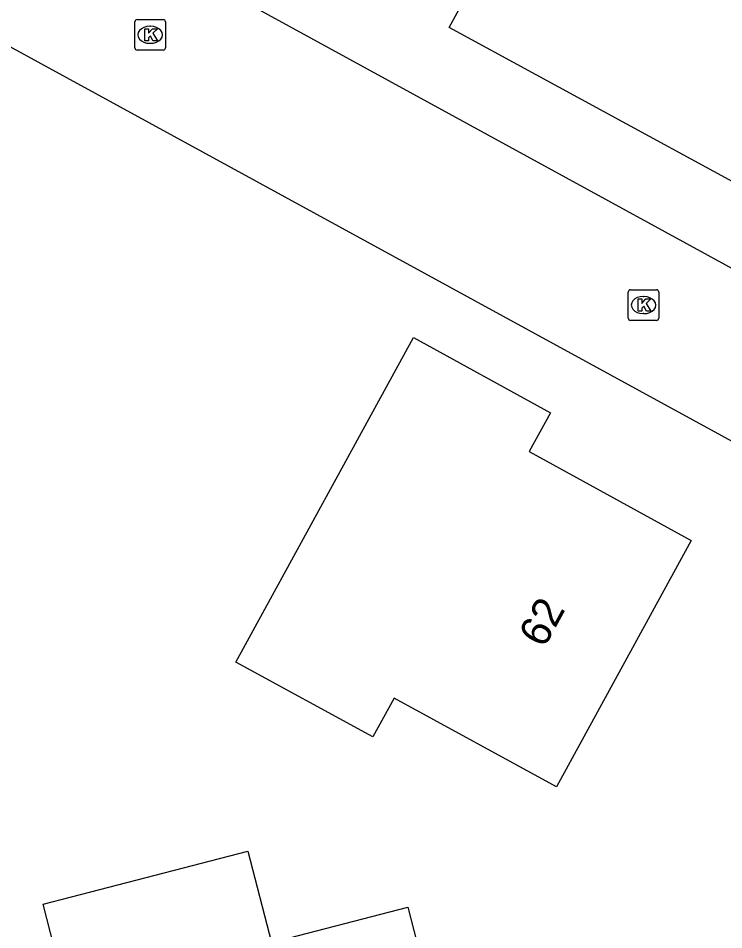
# Model space of a CAD drawing. Extents: x 160457 to 162082, y 388340 to 389736.
# Drawn here: x 160605.27 to 160628.38, y 389391.92 to 389421.75 of the extents above; entities that cross this region are included whole.
import ezdxf

# ---------------------------------------------------------------- set-up
doc = ezdxf.new("R2010")
doc.units = 0
for name, color, linetype in [('IMGEO_Kolk', 7, 'Continuous'), ('IMGEO_Pand', 7, 'Continuous'), ('IMGEO_Pand_nummerreeks', 7, 'Continuous'), ('IMGEO_Voetpad_open', 7, 'Continuous')]:
    doc.layers.add(name, color=color, linetype=linetype)

msp = doc.modelspace()

# ---------------------------------------------------------------- linework, layer by layer
at = {"layer": 'IMGEO_Kolk'}
for p, q in [((160609.093, 389420.779), (160609.093, 389421.631)), ((160609.168, 389421.705), (160610.02, 389421.705)), ((160610.094, 389421.631), (160610.094, 389420.779)), ((160609.581, 389421.485), (160609.606, 389421.485)), ((160610.02, 389420.705), (160609.168, 389420.705)), ((160609.604, 389420.925), (160609.579, 389420.925)), ((160625.247, 389411.933), (160625.247, 389412.785)), ((160625.322, 389412.859), (160626.174, 389412.859)), ((160626.248, 389412.785), (160626.248, 389411.933)), ((160625.735, 389412.639), (160625.76, 389412.639)), ((160625.758, 389412.079), (160625.733, 389412.079)), ((160626.174, 389411.859), (160625.322, 389411.859))]:
    msp.add_line(p, q, dxfattribs=at)
for points in [[(160609.093, 389420.779), (160609.093, 389421.631)], [(160609.168, 389421.705), (160610.02, 389421.705)], [(160610.094, 389421.631), (160610.094, 389420.779)], [(160609.414, 389421.405), (160609.537, 389421.405), (160609.537, 389421.254), (160609.667, 389421.405), (160609.831, 389421.405), (160609.685, 389421.254), (160609.838, 389421.005), (160609.686, 389421.005), (160609.601, 389421.169), (160609.537, 389421.102), (160609.537, 389421.005), (160609.414, 389421.005), (160609.414, 389421.405)], [(160610.02, 389420.705), (160609.168, 389420.705)], [(160625.247, 389411.933), (160625.247, 389412.785)], [(160625.322, 389412.859), (160626.174, 389412.859)], [(160626.248, 389412.785), (160626.248, 389411.933)], [(160625.568, 389412.559), (160625.691, 389412.559), (160625.691, 389412.408), (160625.821, 389412.559), (160625.985, 389412.559), (160625.839, 389412.408), (160625.992, 389412.159), (160625.84, 389412.159), (160625.755, 389412.323), (160625.691, 389412.256), (160625.691, 389412.159), (160625.568, 389412.159), (160625.568, 389412.559)], [(160626.174, 389411.859), (160625.322, 389411.859)]]:
    msp.add_lwpolyline(points, dxfattribs=at)
for centre, start, end in [((160609.17, 389421.629), 91.552, 178.448), ((160609.17, 389421.629), 91.552, 178.448), ((160610.018, 389421.629), 1.552, 88.448), ((160610.018, 389421.629), 1.552, 88.448), ((160609.17, 389420.781), 181.552, 268.448), ((160609.17, 389420.781), 181.552, 268.448), ((160610.018, 389420.781), 271.552, 358.448), ((160610.018, 389420.781), 271.552, 358.448), ((160625.324, 389412.783), 91.552, 178.448), ((160625.324, 389412.783), 91.552, 178.448), ((160626.172, 389412.783), 1.552, 88.448), ((160626.172, 389412.783), 1.552, 88.448), ((160625.324, 389411.935), 181.552, 268.448), ((160625.324, 389411.935), 181.552, 268.448), ((160626.172, 389411.935), 271.552, 358.448), ((160626.172, 389411.935), 271.552, 358.448)]:
    msp.add_arc(centre, 0.0765, start, end, dxfattribs=at)
for centre, major_axis, ratio, start_param, end_param in [((160609.58, 389421.205), (-0.387, 0.002), 0.722429, 4.712389, 7.853982), ((160609.605, 389421.205), (-0.39, 0.002), 0.717154, 1.570796, 4.712389), ((160625.734, 389412.359), (-0.387, 0.002), 0.722429, 4.712389, 7.853982), ((160625.759, 389412.359), (-0.39, 0.002), 0.717154, 1.570796, 4.712389)]:
    msp.add_ellipse(centre, major_axis=major_axis, ratio=ratio, start_param=start_param, end_param=end_param, dxfattribs=at)
at = {"layer": 'IMGEO_Pand'}
for points in [[(160637.371, 389427.398), (160635.47, 389423.868), (160634.701, 389424.291), (160633.005, 389421.208), (160634.036, 389420.641), (160631.02, 389415.114), (160622.229, 389419.895), (160619.385, 389421.441), (160622.404, 389426.992), (160625.248, 389425.445), (160625.573, 389425.269), (160627.369, 389428.571), (160628.344, 389428.04), (160630.135, 389431.334), (160632.979, 389429.787), (160637.371, 389427.398)], [(160622.897, 389396.588), (160617.58, 389399.497), (160616.884, 389398.225), (160612.404, 389400.676), (160618.212, 389411.294), (160622.698, 389408.836), (160622.002, 389407.567), (160627.306, 389404.66), (160622.897, 389396.588)], [(160612.696, 389378.907), (160610.302, 389388.286), (160607.421, 389387.551), (160606.093, 389392.753), (160607.949, 389393.234), (160612.789, 389394.487), (160613.563, 389391.497), (160618.033, 389392.654), (160618.512, 389390.794), (160619.848, 389385.603), (160621.324, 389385.983), (160623.796, 389386.619), (160624.908, 389382.024), (160620.064, 389380.788), (160612.696, 389378.907)]]:
    msp.add_lwpolyline(points, dxfattribs=at)
at = {"layer": 'IMGEO_Voetpad_open'}
for points in [[(160581.612, 389439.277), (160636.917, 389409.035)], [(160579.191, 389434.928), (160634.516, 389404.696)]]:
    msp.add_lwpolyline(points, dxfattribs=at)

# ---------------------------------------------------------------- texts
at = {"layer": 'IMGEO_Pand_nummerreeks'}
msp.add_text('62', height=1, rotation=61.3562, dxfattribs=at).set_placement((160622.492, 389401.104))

doc.saveas('drawing.dxf')
